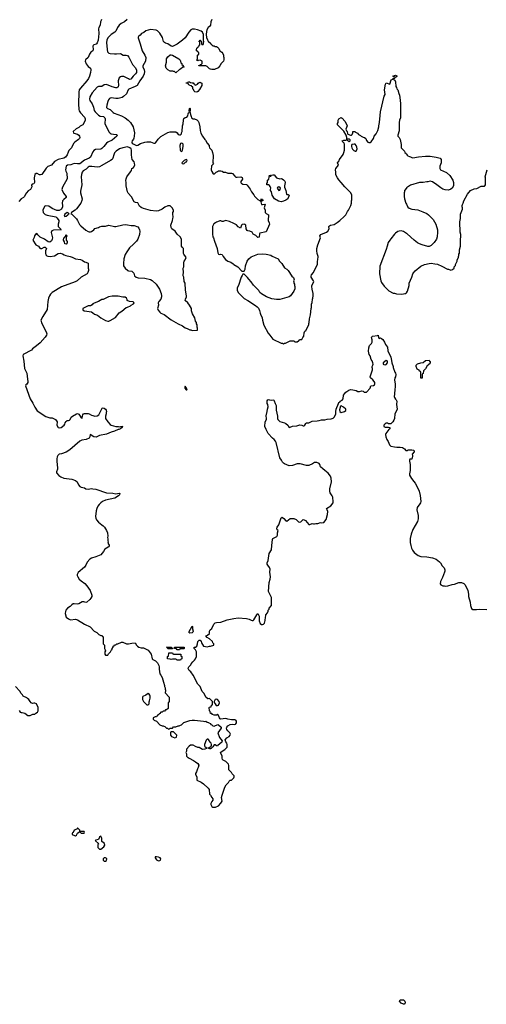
# Model space of a CAD drawing. Header units: inches. Extents: x 1934316 to 2140091, y 524953 to 667329.
# Tile 340 of 384: x 2113307 to 2121382, y 570055 to 587086. Entities that reach past the tile are written whole.
import ezdxf

# ---------------------------------------------------------------- set-up
doc = ezdxf.new("R2010")
doc.units = ezdxf.units.IN
doc.header["$MEASUREMENT"] = 0
for name, color, linetype in [('C1517', 7, 'Continuous'), ('C1518', 7, 'Continuous'), ('C1527', 7, 'Continuous'), ('C1528', 7, 'Continuous')]:
    doc.layers.add(name, color=color, linetype=linetype)

msp = doc.modelspace()

# ---------------------------------------------------------------- linework, layer by layer
at = {"layer": 'C1517', "color": 5, "elevation": 220}
for points in [[(2115025, 580000), (2115010, 579996), (2114950, 579969), (2114890, 579952), (2114810, 579919), (2114690, 579893), (2114630, 579865), (2114590, 579873), (2114527, 579913), (2114522, 579870), (2114510, 579847), (2114455, 579825), (2114385, 579815), (2114350, 579798), (2114176, 579644), (2114110, 579603), (2114030, 579575), (2113990, 579569), (2113967, 579550), (2113957, 579523), (2113947, 579490), (2113948, 579452), (2113963, 579330), (2113961, 579310), (2113943, 579263), (2113946, 579250), (2113984, 579204), (2114017, 579177), (2114070, 579157), (2114210, 579137), (2114273, 579113), (2114303, 579090), (2114323, 579043), (2114350, 579011), (2114370, 579001), (2114430, 578991), (2114451, 578971), (2114490, 578967), (2114550, 578975), (2114573, 578973), (2114623, 578963), (2114810, 578904), (2114916, 578896), (2114970, 578887), (2115030, 578896), (2115042, 578890), (2115036, 578870), (2115018, 578850), (2114953, 578807), (2114790, 578777), (2114738, 578750), (2114711, 578729), (2114681, 578699), (2114661, 578670), (2114641, 578630), (2114631, 578590), (2114621, 578490), (2114625, 578465), (2114637, 578437), (2114670, 578392), (2114730, 578351), (2114750, 578331), (2114774, 578306), (2114811, 578250), (2114825, 578210), (2114831, 578150), (2114826, 578130), (2114831, 578109), (2114832, 578072), (2114838, 578050), (2114832, 578030), (2114855, 577995), (2114857, 577983), (2114852, 577970), (2114840, 577960), (2114778, 577930), (2114756, 577890), (2114710, 577829), (2114627, 577793), (2114547, 577773), (2114523, 577757), (2114476, 577704), (2114451, 577650), (2114426, 577614), (2114318, 577522), (2114303, 577490), (2114303, 577470), (2114311, 577450), (2114339, 577410), (2114370, 577380), (2114434, 577334), (2114470, 577291), (2114524, 577210), (2114553, 577130), (2114555, 577110), (2114540, 577080), (2114523, 577057), (2114470, 577012), (2114450, 577006), (2114418, 577018), (2114390, 577018), (2114330, 576980), (2114310, 576978), (2114250, 576985), (2114230, 576980), (2114210, 576967), (2114182, 576938), (2114135, 576905), (2114107, 576870), (2114099, 576850), (2114095, 576815), (2114111, 576751), (2114150, 576721), (2114188, 576708), (2114270, 576717), (2114310, 576705), (2114430, 576632), (2114524, 576584), (2114594, 576510), (2114644, 576484), (2114674, 576450), (2114710, 576434), (2114733, 576433), (2114738, 576418), (2114754, 576410), (2114754, 576290), (2114774, 576270), (2114774, 576210), (2114784, 576184), (2114794, 576170), (2114782, 576150), (2114782, 576110), (2114790, 576094), (2114830, 576094), (2114843, 576117), (2114878, 576150), (2114896, 576184), (2114906, 576190), (2114906, 576210), (2114926, 576230), (2114926, 576250), (2114942, 576258), (2114950, 576274), (2114970, 576274), (2114988, 576292), (2115007, 576293), (2115070, 576318), (2115090, 576318), (2115153, 576293), (2115190, 576292), (2115250, 576303), (2115305, 576305), (2115328, 576268), (2115348, 576248), (2115370, 576235), (2115410, 576223), (2115450, 576221), (2115530, 576182), (2115581, 576110), (2115598, 576030), (2115610, 576018), (2115657, 575997), (2115690, 575962), (2115714, 575914), (2115721, 575890), (2115719, 575850), (2115731, 575770), (2115751, 575750), (2115771, 575710), (2115798, 575630), (2115812, 575570), (2115812, 575550), (2115822, 575530), (2115824, 575504), (2115832, 575490), (2115832, 575468), (2115824, 575456), (2115824, 575444), (2115893, 575367), (2115893, 575293), (2115874, 575270), (2115874, 575170), (2115850, 575146), (2115830, 575146), (2115810, 575126), (2115790, 575126), (2115770, 575106), (2115750, 575106), (2115733, 575087), (2115718, 575082), (2115713, 575067), (2115698, 575062), (2115693, 575047), (2115678, 575042), (2115672, 575028), (2115653, 575027), (2115614, 575010), (2115614, 574990), (2115632, 574972), (2115674, 574950), (2115734, 574890), (2115770, 574874), (2115790, 574874), (2115804, 574864), (2115820, 574860), (2115850, 574834), (2115873, 574833), (2115878, 574818), (2115890, 574814), (2115902, 574818), (2115910, 574834), (2115950, 574834), (2115970, 574854), (2116010, 574854), (2116048, 574872), (2116067, 574873), (2116090, 574882), (2116106, 574890), (2116149, 574931), (2116163, 574937), (2116250, 574963), (2116290, 574971), (2116330, 574971), (2116490, 574951), (2116510, 574945), (2116530, 574951), (2116550, 574938), (2116572, 574932), (2116582, 574922), (2116610, 574914), (2116614, 574894), (2116630, 574892), (2116651, 574871), (2116672, 574868), (2116734, 574894), (2116750, 574891), (2116791, 574850), (2116794, 574830), (2116738, 574750), (2116765, 574670), (2116811, 574610), (2116805, 574590), (2116738, 574530), (2116730, 574518), (2116710, 574526), (2116690, 574546), (2116670, 574546), (2116651, 574509), (2116620, 574480), (2116610, 574475), (2116596, 574476), (2116567, 574487), (2116599, 574501), (2116619, 574521), (2116625, 574535), (2116624, 574550), (2116618, 574570), (2116601, 574590), (2116577, 574637), (2116570, 574644), (2116550, 574644), (2116535, 574625), (2116503, 574550), (2116505, 574525), (2116513, 574513), (2116545, 574490), (2116540, 574480), (2116510, 574469), (2116470, 574465), (2116410, 574495), (2116390, 574498), (2116350, 574515), (2116310, 574538), (2116280, 574540), (2116264, 574536), (2116240, 574520), (2116194, 574470), (2116193, 574433), (2116182, 574410), (2116192, 574390), (2116192, 574350), (2116210, 574332), (2116225, 574325), (2116242, 574310), (2116314, 574274), (2116350, 574251), (2116390, 574218), (2116406, 574190), (2116398, 574150), (2116382, 574130), (2116366, 574074), (2116352, 574050), (2116352, 574030), (2116372, 573990), (2116373, 573933), (2116450, 573896), (2116485, 573870), (2116570, 573792), (2116585, 573770), (2116592, 573690), (2116611, 573671), (2116630, 573634), (2116652, 573610), (2116652, 573588), (2116630, 573566), (2116612, 573530), (2116612, 573510), (2116630, 573474), (2116650, 573465), (2116694, 573466), (2116746, 573490), (2116790, 573534), (2116808, 573570), (2116802, 573630), (2116809, 573671), (2116855, 573810), (2116878, 573850), (2116918, 573890), (2116930, 573914), (2116950, 573934), (2116970, 573934), (2117010, 573974), (2117018, 573990), (2117018, 574010), (2116983, 574043), (2116970, 574066), (2116926, 574110), (2116928, 574188), (2116918, 574210), (2116875, 574255), (2116830, 574278), (2116818, 574290), (2116809, 574310), (2116808, 574350), (2116782, 574410), (2116795, 574425), (2116859, 574461), (2116899, 574501), (2116899, 574550), (2116890, 574574), (2116875, 574595), (2116864, 574630), (2116894, 574666), (2116933, 574690), (2116949, 574710), (2116954, 574725), (2116944, 574750), (2116906, 574786), (2116892, 574810), (2116885, 574830), (2116889, 574850), (2116909, 574870), (2116950, 574896), (2116990, 574902), (2117030, 574895), (2117039, 574901), (2117050, 574908), (2117057, 574923), (2117059, 574950), (2117049, 574970), (2117030, 574977), (2116970, 574977), (2116907, 574987), (2116890, 574995), (2116870, 574998), (2116786, 574990), (2116774, 574994), (2116762, 575010), (2116742, 575062), (2116730, 575066), (2116710, 575058), (2116670, 575058), (2116646, 575070), (2116630, 575086), (2116607, 575087), (2116602, 575122), (2116589, 575130), (2116588, 575190), (2116590, 575194), (2116622, 575198), (2116628, 575232), (2116642, 575238), (2116646, 575250), (2116646, 575290), (2116590, 575346), (2116570, 575338), (2116560, 575340), (2116530, 575366), (2116498, 575430), (2116465, 575465), (2116428, 575550), (2116388, 575590), (2116309, 575750), (2116270, 575808), (2116238, 575830), (2116223, 575863), (2116222, 575870), (2116235, 575890), (2116270, 575925), (2116277, 575943), (2116301, 575979), (2116330, 576005), (2116349, 576030), (2116368, 576070), (2116368, 576150), (2116350, 576186), (2116327, 576207), (2116326, 576230), (2116350, 576232), (2116370, 576252), (2116385, 576290), (2116389, 576331), (2116410, 576354), (2116430, 576354), (2116446, 576330), (2116451, 576310), (2116490, 576251), (2116522, 576242), (2116550, 576241), (2116590, 576251), (2116610, 576251), (2116666, 576270), (2116666, 576290), (2116648, 576308), (2116646, 576330), (2116594, 576374), (2116550, 576398), (2116526, 576430), (2116558, 576442), (2116589, 576470), (2116594, 576510), (2116605, 576535), (2116630, 576554), (2116669, 576631), (2116689, 576651), (2116710, 576662), (2116790, 576663), (2116897, 576703), (2117010, 576731), (2117090, 576741), (2117231, 576731), (2117278, 576718), (2117310, 576698), (2117332, 576692), (2117350, 576696), (2117357, 576703), (2117410, 576794), (2117430, 576814), (2117452, 576770), (2117451, 576690), (2117470, 576642), (2117490, 576622), (2117510, 576622), (2117526, 576630), (2117546, 576650), (2117556, 576696), (2117558, 576750), (2117567, 576773), (2117568, 576792), (2117596, 576824), (2117607, 576853), (2117608, 576872), (2117626, 576890), (2117626, 576910), (2117667, 576953), (2117662, 577090), (2117622, 577170), (2117615, 577195), (2117623, 577350), (2117643, 577410), (2117649, 577450), (2117637, 577530), (2117639, 577579), (2117629, 577610), (2117601, 577650), (2117592, 577670), (2117592, 577690), (2117609, 577731), (2117624, 577850), (2117664, 577916), (2117669, 577990), (2117684, 578096), (2117690, 578111), (2117700, 578120), (2117755, 578145), (2117768, 578170), (2117769, 578210), (2117778, 578250), (2117765, 578265), (2117755, 578290), (2117764, 578310), (2117793, 578350), (2117829, 578470), (2117850, 578479), (2117856, 578476), (2117879, 578459), (2117910, 578418), (2117930, 578411), (2117990, 578456), (2118050, 578459), (2118090, 578441), (2118130, 578402), (2118150, 578392), (2118170, 578402), (2118210, 578438), (2118230, 578436), (2118250, 578421), (2118310, 578352), (2118327, 578353), (2118369, 578371), (2118390, 578365), (2118410, 578365), (2118432, 578372), (2118467, 578373), (2118510, 578391), (2118526, 578386), (2118570, 578391), (2118610, 578438), (2118634, 578530), (2118638, 578578), (2118630, 578608), (2118618, 578630), (2118690, 578675), (2118729, 578730), (2118732, 578748), (2118724, 578825), (2118714, 578850), (2118680, 578900), (2118672, 578930), (2118674, 578970), (2118704, 579090), (2118697, 579157), (2118684, 579190), (2118644, 579244), (2118590, 579289), (2118550, 579315), (2118515, 579350), (2118502, 579390), (2118488, 579410), (2118450, 579429), (2118410, 579429), (2118374, 579406), (2118310, 579377), (2118270, 579376), (2118159, 579401), (2118110, 579403), (2118030, 579376), (2117970, 579372), (2117890, 579403), (2117870, 579414), (2117854, 579430), (2117835, 579470), (2117806, 579510), (2117746, 579770), (2117734, 579794), (2117710, 579824), (2117679, 579850), (2117608, 579928), (2117572, 580000)], [(2119697, 580000), (2119642, 579930), (2119637, 579910), (2119644, 579870), (2119663, 579823), (2119685, 579790), (2119705, 579730), (2119731, 579711), (2119790, 579696), (2119831, 579691), (2119890, 579694), (2119930, 579685), (2119965, 579665), (2119990, 579632), (2120000, 579632)], [(2113297, 575137), (2113314, 575110), (2113330, 575102), (2113350, 575102), (2113394, 575090), (2113450, 575051), (2113488, 575052), (2113510, 575062), (2113533, 575073), (2113570, 575074), (2113586, 575090), (2113618, 575110), (2113626, 575130), (2113626, 575190), (2113598, 575250), (2113570, 575266), (2113550, 575266), (2113530, 575258), (2113507, 575267), (2113486, 575290), (2113468, 575328), (2113443, 575343), (2113430, 575358), (2113370, 575388), (2113358, 575410), (2113334, 575434), (2113309, 575470), (2113232, 575552)]]:
    msp.add_lwpolyline(points, dxfattribs=at)
at = {"layer": 'C1517', "color": 5}
for points, elevation in [([(2116250, 576475), (2116235, 576490), (2116290, 576598), (2116296, 576590), (2116299, 576550), (2116311, 576510), (2116305, 576490), (2116290, 576479)], 220), ([(2115870, 576206), (2115862, 576222), (2115846, 576230), (2115850, 576234), (2115930, 576234), (2115938, 576218), (2115953, 576213), (2115950, 576206)], 220), ([(2116030, 576186), (2116022, 576202), (2115987, 576207), (2115987, 576233), (2116153, 576233), (2116154, 576210), (2116150, 576206), (2116090, 576206), (2116078, 576202), (2116070, 576186)], 220), ([(2116030, 576006), (2116022, 576022), (2116010, 576026), (2115950, 576026), (2115930, 576018), (2115910, 576026), (2115866, 576030), (2115866, 576070), (2115882, 576078), (2115887, 576133), (2115950, 576134), (2115958, 576118), (2115970, 576114), (2116093, 576113), (2116098, 576078), (2116114, 576070), (2116114, 576030), (2116098, 576022), (2116090, 576006)], 220), ([(2115530, 575429), (2115490, 575402), (2115438, 575382), (2115434, 575370), (2115434, 575330), (2115452, 575290), (2115510, 575234), (2115530, 575234), (2115546, 575250), (2115547, 575287), (2115556, 575304), (2115564, 575350), (2115564, 575390), (2115560, 575400), (2115550, 575418)], 220), ([(2116710, 575335), (2116690, 575328), (2116682, 575318), (2116672, 575290), (2116673, 575273), (2116690, 575254), (2116705, 575225), (2116730, 575222), (2116750, 575232), (2116765, 575270), (2116757, 575290), (2116730, 575329)], 220), ([(2115970, 574766), (2115930, 574766), (2115918, 574762), (2115914, 574750), (2115914, 574710), (2115934, 574690), (2115990, 574662), (2116022, 574678), (2116026, 574710)], 220), ([(2114310, 573106), (2114293, 573087), (2114252, 573068), (2114232, 573028), (2114218, 573022), (2114214, 573010), (2114214, 572990), (2114225, 572985), (2114270, 572972), (2114290, 572982), (2114310, 573014), (2114330, 573034), (2114342, 573038), (2114346, 573050), (2114346, 573070)], 220), ([(2114410, 573046), (2114370, 573046), (2114358, 573042), (2114354, 573030), (2114370, 573014), (2114410, 573014), (2114422, 573018), (2114426, 573030), (2114422, 573042)], 220), ([(2114710, 572966), (2114690, 572946), (2114673, 572907), (2114650, 572898), (2114624, 572896), (2114614, 572890), (2114674, 572830), (2114661, 572819), (2114658, 572810), (2114658, 572770), (2114682, 572742), (2114690, 572738), (2114710, 572741), (2114763, 572777), (2114781, 572810), (2114774, 572835), (2114726, 572870), (2114726, 572930)], 220), ([(2114790, 572589), (2114770, 572588), (2114752, 572570), (2114752, 572550), (2114770, 572532), (2114790, 572531), (2114810, 572545), (2114815, 572570), (2114803, 572583)], 220), ([(2115672, 572608), (2115654, 572606), (2115652, 572590), (2115675, 572555), (2115710, 572539), (2115730, 572541), (2115742, 572550), (2115749, 572570), (2115738, 572590), (2115710, 572601)], 220), ([(2119950, 570055), (2119910, 570075), (2119881, 570110), (2119889, 570130), (2119930, 570134), (2119951, 570130), (2119971, 570110), (2119978, 570090), (2119970, 570066), (2119962, 570058)], 180)]:
    msp.add_lwpolyline(points, close=True, dxfattribs=dict(at, elevation=elevation))
at = {"layer": 'C1518', "color": 5}
for points, elevation in [([(2114725, 587090), (2114719, 587070), (2114704, 587050), (2114699, 586990), (2114677, 586950), (2114672, 586930), (2114675, 586845), (2114666, 586730), (2114650, 586685), (2114639, 586670), (2114630, 586661), (2114591, 586650), (2114580, 586640), (2114574, 586630), (2114579, 586570), (2114571, 586550), (2114538, 586522), (2114513, 586490), (2114491, 586430), (2114443, 586390), (2114438, 586370), (2114460, 586320), (2114490, 586279), (2114531, 586250), (2114538, 586218), (2114533, 586170), (2114517, 586110), (2114500, 586070), (2114470, 586030), (2114358, 585902), (2114339, 585870), (2114329, 585831), (2114324, 585630), (2114332, 585532), (2114338, 585510), (2114357, 585477), (2114430, 585399), (2114439, 585370), (2114438, 585350), (2114430, 585322), (2114398, 585270), (2114356, 585244), (2114330, 585219), (2114284, 585196), (2114230, 585150), (2114236, 585130), (2114244, 585124), (2114306, 585106), (2114331, 585090), (2114344, 585070), (2114347, 585050), (2114344, 585030), (2114327, 585013), (2114261, 584970), (2114237, 584943), (2114204, 584870), (2114159, 584821), (2114144, 584796), (2114126, 584750), (2114100, 584710), (2114072, 584690), (2113975, 584665), (2113907, 584633), (2113860, 584570), (2113795, 584545), (2113763, 584517), (2113690, 584409), (2113670, 584400), (2113650, 584404), (2113610, 584428), (2113590, 584428), (2113570, 584410), (2113560, 584350), (2113562, 584270), (2113550, 584249), (2113521, 584239), (2113514, 584226), (2113515, 584195), (2113507, 584170), (2113492, 584150), (2113456, 584124), (2113427, 584093), (2113410, 584070), (2113390, 584028), (2113372, 584010), (2113334, 583986), (2113290, 583941)], 180), ([(2115164, 587090), (2115120, 587050), (2115062, 587018), (2115030, 586992), (2114997, 586950), (2114969, 586890), (2114955, 586870), (2114892, 586830), (2114833, 586770), (2114816, 586730), (2114811, 586690), (2114819, 586570), (2114828, 586530), (2114837, 586517), (2114850, 586508), (2114870, 586503), (2114950, 586495), (2114985, 586495), (2115050, 586503), (2115095, 586475), (2115150, 586474), (2115170, 586468), (2115197, 586437), (2115259, 586310), (2115311, 586251), (2115327, 586210), (2115326, 586174), (2115313, 586150), (2115270, 586111), (2115230, 586056), (2115210, 586053), (2115190, 586061), (2115110, 586103), (2115070, 586102), (2115050, 586096), (2115030, 586081), (2115013, 586030), (2115018, 585950), (2115013, 585927), (2115003, 585917), (2114990, 585910), (2114970, 585910), (2114910, 585922), (2114810, 585967), (2114770, 585961), (2114728, 585932), (2114670, 585929), (2114650, 585916), (2114560, 585820), (2114519, 585750), (2114514, 585710), (2114521, 585690), (2114561, 585630), (2114585, 585570), (2114597, 585517), (2114611, 585491), (2114672, 585432), (2114700, 585420), (2114755, 585410), (2114770, 585402), (2114779, 585390), (2114785, 585370), (2114782, 585290), (2114850, 585146), (2114870, 585122), (2114890, 585111), (2114930, 585103), (2114980, 585100), (2114996, 585090), (2114987, 585070), (2114910, 585002), (2114832, 584968), (2114810, 584952), (2114765, 584890), (2114730, 584858), (2114710, 584848), (2114621, 584839), (2114590, 584824), (2114570, 584803), (2114530, 584710), (2114509, 584690), (2114430, 584657), (2114345, 584595), (2114310, 584590), (2114250, 584596), (2114190, 584578), (2114134, 584570), (2114110, 584550), (2114098, 584490), (2114105, 584465), (2114125, 584430), (2114127, 584333), (2114047, 584190), (2114035, 584150), (2114065, 584085), (2114109, 584030), (2114113, 584010), (2114070, 583978), (2114049, 583950), (2114041, 583910), (2114048, 583870), (2114046, 583850), (2114030, 583810), (2113990, 583786), (2113950, 583788), (2113870, 583822), (2113810, 583860), (2113754, 583866), (2113742, 583858), (2113718, 583822), (2113710, 583790), (2113716, 583750), (2113731, 583731), (2113750, 583717), (2113784, 583704), (2113930, 583676), (2113950, 583659), (2113974, 583630), (2113984, 583610), (2113986, 583590), (2113971, 583550), (2113975, 583510), (2114011, 583470), (2114015, 583455), (2114022, 583450), (2113890, 583448), (2113864, 583436), (2113853, 583407), (2113873, 583310), (2113871, 583289), (2113859, 583261), (2113830, 583238), (2113802, 583242), (2113739, 583290), (2113662, 583322), (2113622, 583362), (2113610, 583384), (2113590, 583389), (2113566, 583350), (2113559, 583321), (2113536, 583270), (2113586, 583190), (2113630, 583171), (2113656, 583136), (2113670, 583131), (2113690, 583131), (2113731, 583151), (2113750, 583151), (2113762, 583142), (2113771, 583130), (2113754, 583086), (2113752, 583050), (2113760, 583020), (2113779, 582999), (2113793, 582993), (2113832, 582988), (2113910, 583001), (2113970, 583041), (2114010, 583046), (2114050, 583036), (2114077, 583017), (2114106, 583005), (2114178, 582990), (2114216, 582976), (2114270, 582951), (2114358, 582938), (2114386, 582926), (2114430, 582896), (2114454, 582894), (2114490, 582872), (2114494, 582810), (2114491, 582790), (2114497, 582770), (2114497, 582750), (2114489, 582711), (2114473, 582690), (2114370, 582631), (2114301, 582570), (2114268, 582552), (2114030, 582467), (2113870, 582370), (2113840, 582340), (2113822, 582310), (2113807, 582270), (2113796, 582210), (2113784, 582076), (2113707, 581953), (2113674, 581890), (2113688, 581830), (2113766, 581686), (2113774, 581650), (2113771, 581629), (2113748, 581592), (2113663, 581497), (2113598, 581442), (2113530, 581393), (2113510, 581370), (2113370, 581295), (2113360, 581270), (2113377, 581177), (2113391, 581051), (2113433, 580970), (2113442, 580870), (2113450, 580830), (2113447, 580810), (2113430, 580784), (2113411, 580770), (2113406, 580750), (2113486, 580530), (2113535, 580455), (2113570, 580381), (2113610, 580321), (2113710, 580258), (2113730, 580238), (2113760, 580220), (2113830, 580201), (2113870, 580199), (2113904, 580184), (2113928, 580168), (2113955, 580130), (2113951, 580070), (2113970, 580034), (2113990, 580024), (2114022, 580030), (2114074, 580070), (2114089, 580090), (2114094, 580110), (2114110, 580138), (2114130, 580151), (2114150, 580151), (2114170, 580161), (2114179, 580170), (2114199, 580210), (2114219, 580230), (2114290, 580271), (2114310, 580274), (2114330, 580261), (2114355, 580230), (2114370, 580198), (2114386, 580194), (2114390, 580194), (2114392, 580230), (2114399, 580250), (2114410, 580266), (2114430, 580275), (2114490, 580276), (2114511, 580271), (2114550, 580246), (2114570, 580239), (2114610, 580231), (2114648, 580232), (2114678, 580250), (2114730, 580354), (2114736, 580364), (2114750, 580371), (2114770, 580365), (2114791, 580350), (2114805, 580330), (2114811, 580310), (2114805, 580290), (2114805, 580270), (2114791, 580230), (2114791, 580190), (2114830, 580132), (2114870, 580086), (2114892, 580070), (2114969, 580051), (2115010, 580051), (2115030, 580046), (2115051, 580051), (2115092, 580050), (2115078, 580042), (2115078, 580030), (2115050, 580007), (2115025, 580000)], 220), ([(2116630, 587090), (2116612, 587048), (2116606, 586990), (2116594, 586970), (2116571, 586950), (2116545, 586910), (2116537, 586883), (2116532, 586830), (2116540, 586780), (2116557, 586737), (2116570, 586714), (2116613, 586673), (2116618, 586658), (2116633, 586653), (2116650, 586634), (2116670, 586634), (2116690, 586622), (2116710, 586622), (2116731, 586611), (2116752, 586590), (2116772, 586550), (2116803, 586523), (2116820, 586500), (2116832, 586472), (2116831, 586450), (2116838, 586430), (2116838, 586390), (2116831, 586370), (2116792, 586330), (2116770, 586286), (2116744, 586256), (2116677, 586223), (2116630, 586222), (2116610, 586228), (2116590, 586238), (2116550, 586278), (2116530, 586288), (2116407, 586287), (2116407, 586293), (2116422, 586298), (2116428, 586312), (2116447, 586313), (2116466, 586330), (2116467, 586367), (2116430, 586388), (2116398, 586382), (2116390, 586366), (2116382, 586382), (2116368, 586388), (2116370, 586394), (2116382, 586398), (2116386, 586410), (2116386, 586470), (2116406, 586490), (2116406, 586510), (2116402, 586522), (2116387, 586527), (2116382, 586542), (2116368, 586548), (2116366, 586570), (2116370, 586594), (2116382, 586598), (2116390, 586614), (2116402, 586618), (2116406, 586630), (2116426, 586650), (2116426, 586690), (2116422, 586702), (2116408, 586710), (2116422, 586718), (2116426, 586730), (2116434, 586730), (2116438, 586718), (2116454, 586710), (2116454, 586670), (2116458, 586658), (2116470, 586654), (2116482, 586658), (2116490, 586674), (2116495, 586710), (2116486, 586730), (2116489, 586771), (2116486, 586830), (2116472, 586872), (2116450, 586887), (2116382, 586910), (2116330, 586920), (2116290, 586920), (2116271, 586910), (2116236, 586870), (2116168, 586770), (2116127, 586730), (2116030, 586664), (2115950, 586625), (2115930, 586629), (2115870, 586669), (2115830, 586679), (2115810, 586690), (2115798, 586710), (2115778, 586778), (2115730, 586850), (2115690, 586896), (2115670, 586907), (2115570, 586915), (2115490, 586895), (2115453, 586867), (2115414, 586846), (2115390, 586819), (2115363, 586797), (2115358, 586782), (2115358, 586770), (2115394, 586670), (2115429, 586550), (2115473, 586473), (2115487, 586430), (2115482, 586370), (2115439, 586290), (2115440, 586270), (2115460, 586220), (2115465, 586190), (2115459, 586150), (2115442, 586110), (2115385, 586030), (2115337, 585950), (2115308, 585932), (2115197, 585883), (2115184, 585870), (2115156, 585804), (2115105, 585755), (2115078, 585742), (2115010, 585722), (2114970, 585720), (2114890, 585735), (2114870, 585729), (2114859, 585721), (2114842, 585698), (2114831, 585670), (2114813, 585610), (2114809, 585569), (2114824, 585550), (2114870, 585532), (2114890, 585518), (2114922, 585482), (2114941, 585470), (2115070, 585423), (2115133, 585390), (2115186, 585350), (2115224, 585310), (2115270, 585230), (2115292, 585128), (2115290, 585070), (2115284, 585036), (2115278, 585022), (2115251, 584990), (2115248, 584968), (2115256, 584950), (2115270, 584936), (2115330, 584911), (2115350, 584916), (2115397, 584943), (2115472, 584968), (2115510, 584974), (2115570, 584971), (2115630, 584952), (2115650, 584952), (2115660, 584960), (2115702, 585018), (2115750, 585065), (2115870, 585136), (2115910, 585146), (2116010, 585145), (2116031, 585131), (2116050, 585102), (2116070, 585092), (2116090, 585094), (2116106, 585110), (2116108, 585130), (2116118, 585150), (2116124, 585250), (2116135, 585285), (2116142, 585350), (2116150, 585374), (2116170, 585394), (2116202, 585398), (2116216, 585424), (2116220, 585460), (2116227, 585473), (2116246, 585490), (2116238, 585510), (2116244, 585550), (2116250, 585562), (2116258, 585550), (2116258, 585510), (2116251, 585490), (2116271, 585430), (2116272, 585410), (2116282, 585390), (2116310, 585372), (2116332, 585372), (2116370, 585352), (2116396, 585330), (2116406, 585306), (2116426, 585230), (2116431, 585170), (2116443, 585123), (2116470, 585072), (2116510, 585012), (2116524, 585004), (2116552, 584950), (2116585, 584910), (2116585, 584890), (2116592, 584870), (2116632, 584828), (2116645, 584790), (2116654, 584734), (2116651, 584611), (2116658, 584590), (2116624, 584556), (2116623, 584490), (2116630, 584462), (2116650, 584434), (2116670, 584414), (2116706, 584450), (2116730, 584458), (2116750, 584471), (2116790, 584474), (2116808, 584468), (2116831, 584451), (2116870, 584448), (2116910, 584431), (2116970, 584434), (2116990, 584427), (2117030, 584379), (2117050, 584364), (2117070, 584361), (2117132, 584370), (2117154, 584354), (2117161, 584330), (2117131, 584290), (2117134, 584270), (2117140, 584260), (2117151, 584250), (2117170, 584242), (2117230, 584233), (2117244, 584224), (2117295, 584155), (2117316, 584110), (2117357, 584057), (2117370, 584031), (2117430, 583978), (2117470, 583954), (2117482, 583958), (2117490, 583994), (2117498, 583978), (2117514, 583970), (2117514, 583950), (2117493, 583947), (2117482, 583938), (2117485, 583910), (2117492, 583892), (2117507, 583887), (2117554, 583894), (2117539, 583830), (2117552, 583790), (2117552, 583768), (2117556, 583750), (2117571, 583731), (2117611, 583710), (2117604, 583610), (2117624, 583570), (2117628, 583550), (2117570, 583414), (2117464, 583396), (2117457, 583383), (2117453, 583327), (2117430, 583321), (2117424, 583324), (2117392, 583352), (2117350, 583377), (2117329, 583410), (2117290, 583430), (2117254, 583435), (2117241, 583441), (2117226, 583466), (2117220, 583530), (2117205, 583545), (2117190, 583550), (2117156, 583544), (2117148, 583532), (2117130, 583478), (2117090, 583504), (2117056, 583536), (2117010, 583562), (2116935, 583595), (2116870, 583615), (2116830, 583598), (2116810, 583598), (2116790, 583608), (2116770, 583608), (2116730, 583588), (2116710, 583586), (2116694, 583570), (2116665, 583555), (2116642, 583510), (2116644, 583376), (2116652, 583330), (2116662, 583310), (2116676, 583256), (2116726, 583130), (2116734, 583054), (2116750, 583031), (2116770, 583026), (2116790, 583031), (2116810, 583022), (2116826, 582990), (2116870, 582936), (2116910, 582911), (2116962, 582890), (2117002, 582862), (2117012, 582850), (2117082, 582810), (2117150, 582734), (2117190, 582734), (2117208, 582770), (2117215, 582830), (2117244, 582910), (2117270, 582951), (2117310, 582986), (2117430, 583031), (2117510, 583036), (2117570, 583031), (2117651, 583011), (2117675, 582995), (2117778, 582950), (2117805, 582910), (2117843, 582870), (2117890, 582792), (2117930, 582772), (2117952, 582750), (2118018, 582650), (2118045, 582625), (2118058, 582590), (2118045, 582570), (2118051, 582551), (2118051, 582530), (2118065, 582510), (2118065, 582490), (2118071, 582470), (2118066, 582430), (2118051, 582390), (2117991, 582310), (2117970, 582295), (2117930, 582279), (2117811, 582249), (2117770, 582249), (2117750, 582244), (2117670, 582257), (2117578, 582290), (2117490, 582344), (2117462, 582370), (2117443, 582403), (2117425, 582425), (2117354, 582494), (2117315, 582550), (2117270, 582598), (2117250, 582628), (2117190, 582686), (2117170, 582686), (2117157, 582663), (2117141, 582630), (2117091, 582489), (2117071, 582450), (2117071, 582410), (2117085, 582370), (2117190, 582262), (2117252, 582230), (2117390, 582141), (2117419, 582119), (2117437, 582097), (2117458, 582058), (2117471, 582010), (2117472, 581990), (2117501, 581930), (2117506, 581890), (2117530, 581802), (2117604, 581664), (2117638, 581630), (2117670, 581582), (2117690, 581562), (2117830, 581492), (2117852, 581492), (2117870, 581482), (2117888, 581492), (2117907, 581493), (2117930, 581502), (2117990, 581532), (2118050, 581532), (2118070, 581514), (2118110, 581514), (2118130, 581534), (2118142, 581538), (2118150, 581554), (2118190, 581554), (2118206, 581590), (2118226, 581610), (2118228, 581672), (2118243, 581697), (2118258, 581710), (2118308, 581810), (2118308, 581830), (2118318, 581850), (2118322, 581910), (2118340, 581980), (2118349, 582090), (2118355, 582110), (2118356, 582164), (2118368, 582192), (2118375, 582250), (2118382, 582270), (2118384, 582310), (2118384, 582350), (2118366, 582426), (2118361, 582470), (2118365, 582490), (2118399, 582550), (2118393, 582570), (2118353, 582630), (2118353, 582650), (2118359, 582670), (2118390, 582712), (2118460, 582860), (2118462, 582910), (2118468, 582932), (2118474, 582990), (2118456, 583044), (2118449, 583090), (2118449, 583130), (2118464, 583190), (2118513, 583310), (2118504, 583330), (2118502, 583350), (2118518, 583370), (2118618, 583410), (2118642, 583430), (2118662, 583470), (2118658, 583510), (2118670, 583522), (2118686, 583530), (2118750, 583545), (2118803, 583577), (2118848, 583610), (2118920, 583680), (2118948, 583710), (2118978, 583770), (2118998, 583790), (2119038, 583870), (2119048, 583910), (2119049, 583950), (2119055, 583970), (2119055, 584050), (2119038, 584090), (2118934, 584194), (2118872, 584272), (2118830, 584315), (2118804, 584350), (2118784, 584390), (2118779, 584410), (2118777, 584450), (2118769, 584490), (2118777, 584510), (2118822, 584570), (2118809, 584610), (2118834, 584646), (2118842, 584670), (2118903, 584757), (2118918, 584790), (2118929, 584830), (2118929, 584930), (2118915, 584955), (2118898, 584970), (2118889, 584990), (2118916, 585004), (2118958, 585002), (2118967, 585013), (2118968, 585032), (2118969, 585050), (2118958, 585090), (2118916, 585156), (2118850, 585219), (2118809, 585270), (2118809, 585290), (2118818, 585310), (2118818, 585350), (2118829, 585371), (2118870, 585392), (2118890, 585385), (2118935, 585330), (2118966, 585270), (2118971, 585250), (2118953, 585190), (2118962, 585162), (2118971, 585150), (2118977, 585117), (2118985, 585105), (2119030, 585091), (2119049, 585091), (2119059, 585101), (2119069, 585130), (2119070, 585154), (2119110, 585152), (2119120, 585140), (2119150, 585122), (2119170, 585102), (2119204, 585084), (2119214, 585070), (2119253, 585053), (2119274, 585050), (2119294, 585030), (2119310, 584994), (2119334, 584970), (2119350, 584962), (2119370, 584962), (2119390, 584972), (2119429, 585031), (2119442, 585070), (2119475, 585110), (2119504, 585170), (2119519, 585230), (2119519, 585250), (2119533, 585310), (2119543, 585430), (2119553, 585490), (2119616, 585764), (2119629, 585790), (2119621, 585870), (2119637, 585970), (2119650, 585992), (2119710, 585972), (2119736, 586044), (2119762, 586058), (2119768, 586072), (2119794, 586074), (2119794, 586070), (2119778, 586062), (2119774, 586050), (2119799, 586039), (2119812, 586010), (2119818, 585930), (2119830, 585912), (2119836, 585890), (2119851, 585870), (2119865, 585810), (2119880, 585780), (2119893, 585693), (2119896, 585630), (2119894, 585390), (2119881, 585350), (2119875, 585310), (2119874, 585166), (2119852, 585090), (2119852, 585070), (2119871, 585051), (2119890, 585014), (2119906, 584926), (2119906, 584870), (2119965, 584810), (2119971, 584791), (2119994, 584774), (2120000, 584761)], 240), ([(2120000, 584172), (2119965, 584130), (2119965, 584110), (2119958, 584090), (2119958, 584030), (2119965, 583990), (2119991, 583910), (2120000, 583894)], 240), ([(2120000, 583389), (2119950, 583422), (2119910, 583435), (2119874, 583430), (2119850, 583422), (2119810, 583395), (2119790, 583375), (2119730, 583295), (2119710, 583275), (2119684, 583230), (2119664, 583170), (2119651, 583109), (2119537, 582823), (2119531, 582690), (2119558, 582570), (2119570, 582542), (2119614, 582474), (2119697, 582397), (2119770, 582358), (2119790, 582358), (2119830, 582345), (2119910, 582338), (2119950, 582342), (2119969, 582351), (2119990, 582352), (2120000, 582359)], 240), ([(2117572, 580000), (2117547, 580050), (2117557, 580130), (2117576, 580170), (2117577, 580190), (2117570, 580232), (2117592, 580310), (2117593, 580350), (2117607, 580390), (2117599, 580430), (2117587, 580450), (2117590, 580492), (2117599, 580510), (2117610, 580515), (2117628, 580508), (2117670, 580504), (2117690, 580512), (2117704, 580504), (2117710, 580496), (2117725, 580445), (2117748, 580410), (2117747, 580330), (2117766, 580230), (2117768, 580190), (2117775, 580170), (2117790, 580151), (2117810, 580135), (2117890, 580111), (2117910, 580101), (2117946, 580070), (2117970, 580032), (2117990, 580036), (2118027, 580053), (2118101, 580059), (2118156, 580076), (2118190, 580072), (2118210, 580062), (2118230, 580062), (2118241, 580070), (2118257, 580103), (2118270, 580115), (2118310, 580114), (2118370, 580139), (2118455, 580145), (2118490, 580151), (2118530, 580167), (2118590, 580165), (2118630, 580177), (2118698, 580182), (2118730, 580191), (2118750, 580211), (2118774, 580254), (2118779, 580270), (2118775, 580310), (2118784, 580350), (2118822, 580450), (2118830, 580462), (2118850, 580474), (2118855, 580485), (2118890, 580506), (2118902, 580530), (2118913, 580590), (2118926, 580614), (2118950, 580642), (2119002, 580678), (2119030, 580691), (2119070, 580686), (2119130, 580671), (2119157, 580657), (2119190, 580656), (2119230, 580665), (2119250, 580658), (2119270, 580644), (2119290, 580642), (2119310, 580645), (2119371, 580710), (2119382, 580750), (2119430, 580757), (2119447, 580770), (2119452, 580790), (2119452, 580810), (2119443, 580830), (2119419, 580859), (2119379, 580890), (2119373, 580910), (2119414, 581030), (2119413, 581050), (2119406, 581070), (2119409, 581090), (2119419, 581110), (2119421, 581130), (2119418, 581150), (2119404, 581184), (2119389, 581210), (2119369, 581270), (2119354, 581294), (2119341, 581350), (2119349, 581411), (2119362, 581450), (2119394, 581486), (2119409, 581510), (2119409, 581550), (2119395, 581590), (2119400, 581600), (2119410, 581611), (2119498, 581622), (2119510, 581632), (2119514, 581590), (2119530, 581574), (2119550, 581582), (2119570, 581572), (2119590, 581552), (2119621, 581510), (2119636, 581470), (2119670, 581421), (2119678, 581358), (2119728, 581250), (2119743, 581190), (2119747, 581150), (2119767, 581090), (2119768, 581068), (2119799, 580990), (2119811, 580970), (2119815, 580950), (2119811, 580910), (2119801, 580890), (2119791, 580850), (2119804, 580790), (2119804, 580750), (2119800, 580670), (2119791, 580630), (2119793, 580610), (2119789, 580569), (2119790, 580550), (2119810, 580521), (2119824, 580510), (2119831, 580490), (2119827, 580430), (2119837, 580350), (2119824, 580310), (2119798, 580270), (2119790, 580186), (2119782, 580158), (2119765, 580130), (2119730, 580098), (2119690, 580098), (2119670, 580108), (2119650, 580108), (2119630, 580095), (2119611, 580070), (2119611, 580050), (2119630, 580039), (2119690, 580038), (2119712, 580030), (2119711, 580010), (2119699, 580001), (2119697, 580000)], 220)]:
    msp.add_lwpolyline(points, dxfattribs=dict(at, elevation=elevation))
for points, elevation in [([(2116010, 586166), (2115987, 586187), (2115970, 586188), (2115955, 586195), (2115910, 586195), (2115870, 586218), (2115842, 586250), (2115830, 586286), (2115849, 586350), (2115849, 586410), (2115870, 586442), (2115910, 586478), (2115930, 586478), (2115954, 586470), (2116062, 586410), (2116085, 586385), (2116092, 586370), (2116098, 586338), (2116114, 586330), (2116114, 586310), (2116133, 586293), (2116138, 586278), (2116154, 586270), (2116150, 586266), (2116130, 586266), (2116092, 586228), (2116070, 586226)], 240), ([(2119810, 586086), (2119766, 586110), (2119810, 586125), (2119835, 586115), (2119836, 586104)], 240), ([(2116290, 585994), (2116310, 585994), (2116318, 585978), (2116333, 585973), (2116338, 585958), (2116350, 585954), (2116386, 585970), (2116398, 585990), (2116410, 585998), (2116430, 586003), (2116450, 585996), (2116456, 585990), (2116461, 585970), (2116457, 585950), (2116419, 585881), (2116390, 585844), (2116370, 585835), (2116338, 585838), (2116326, 585850), (2116316, 585876), (2116306, 585890), (2116302, 585922), (2116287, 585927), (2116282, 585942), (2116247, 585947), (2116242, 585962), (2116227, 585967), (2116222, 585982), (2116190, 585986), (2116187, 585993), (2116222, 585998), (2116230, 586014), (2116247, 586013), (2116262, 586002)], 240), ([(2119010, 585018), (2118982, 585018), (2118974, 585010), (2118978, 584998), (2118993, 584993), (2119010, 584974), (2119026, 584990), (2119026, 585010)], 240), ([(2115170, 584885), (2115091, 584870), (2115036, 584850), (2114975, 584810), (2114950, 584781), (2114934, 584750), (2114921, 584690), (2114906, 584670), (2114876, 584650), (2114730, 584562), (2114690, 584542), (2114650, 584535), (2114553, 584547), (2114510, 584547), (2114490, 584535), (2114457, 584503), (2114403, 584470), (2114386, 584450), (2114375, 584410), (2114370, 584370), (2114380, 584230), (2114360, 584120), (2114361, 584090), (2114386, 583990), (2114383, 583957), (2114365, 583915), (2114290, 583817), (2114266, 583794), (2114202, 583750), (2114192, 583730), (2114210, 583721), (2114290, 583639), (2114310, 583611), (2114344, 583544), (2114363, 583523), (2114450, 583447), (2114490, 583421), (2114510, 583414), (2114530, 583414), (2114550, 583421), (2114589, 583450), (2114608, 583472), (2114668, 583490), (2114690, 583501), (2114730, 583513), (2114790, 583515), (2114849, 583531), (2114950, 583510), (2114970, 583510), (2115090, 583540), (2115130, 583543), (2115170, 583539), (2115235, 583525), (2115290, 583525), (2115350, 583501), (2115370, 583478), (2115383, 583450), (2115387, 583430), (2115383, 583370), (2115353, 583290), (2115330, 583254), (2115279, 583201), (2115210, 583139), (2115159, 583070), (2115130, 583022), (2115107, 582950), (2115101, 582870), (2115106, 582830), (2115131, 582790), (2115178, 582750), (2115190, 582743), (2115250, 582738), (2115281, 582701), (2115295, 582655), (2115322, 582630), (2115358, 582622), (2115470, 582616), (2115570, 582591), (2115597, 582577), (2115671, 582510), (2115726, 582426), (2115755, 582350), (2115763, 582310), (2115763, 582290), (2115751, 582250), (2115716, 582210), (2115706, 582190), (2115711, 582149), (2115692, 582090), (2115702, 582062), (2115730, 582025), (2115752, 582010), (2115807, 581987), (2115930, 581896), (2116050, 581826), (2116122, 581790), (2116170, 581758), (2116205, 581745), (2116250, 581722), (2116270, 581722), (2116290, 581712), (2116370, 581714), (2116382, 581718), (2116386, 581730), (2116386, 581750), (2116378, 581770), (2116378, 581810), (2116368, 581828), (2116367, 581847), (2116349, 581869), (2116338, 581930), (2116298, 581998), (2116282, 582050), (2116278, 582090), (2116248, 582150), (2116215, 582190), (2116169, 582230), (2116174, 582250), (2116194, 582290), (2116194, 582310), (2116179, 582410), (2116168, 582528), (2116156, 582556), (2116148, 582630), (2116136, 582656), (2116139, 582730), (2116135, 582770), (2116138, 582790), (2116148, 582812), (2116149, 582890), (2116155, 582910), (2116173, 582930), (2116185, 582970), (2116179, 582990), (2116148, 583030), (2116143, 583043), (2116142, 583130), (2116118, 583150), (2116109, 583170), (2116109, 583290), (2116082, 583330), (2116030, 583378), (2115995, 583430), (2115942, 583470), (2115929, 583490), (2115924, 583530), (2115954, 583610), (2115955, 583650), (2115962, 583670), (2115955, 583730), (2115958, 583750), (2115968, 583770), (2115968, 583790), (2115948, 583830), (2115910, 583866), (2115870, 583868), (2115817, 583843), (2115771, 583809), (2115710, 583782), (2115670, 583775), (2115570, 583786), (2115450, 583821), (2115410, 583839), (2115383, 583863), (2115350, 583918), (2115310, 583922), (2115290, 583938), (2115241, 584021), (2115186, 584086), (2115174, 584110), (2115149, 584210), (2115149, 584269), (2115143, 584303), (2115147, 584333), (2115161, 584370), (2115226, 584454), (2115240, 584480), (2115249, 584511), (2115278, 584530), (2115298, 584570), (2115296, 584604), (2115290, 584626), (2115255, 584670), (2115245, 584705), (2115239, 584750), (2115239, 584830), (2115234, 584850), (2115212, 584872)], 240), ([(2116110, 584949), (2116090, 584943), (2116080, 584910), (2116086, 584830), (2116090, 584817), (2116110, 584804), (2116126, 584830), (2116138, 584890), (2116134, 584930), (2116124, 584944)], 240), ([(2119094, 584934), (2119056, 584925), (2119048, 584912), (2119048, 584890), (2119052, 584870), (2119065, 584845), (2119090, 584821), (2119110, 584811), (2119130, 584812), (2119146, 584854), (2119142, 584882), (2119130, 584910), (2119110, 584930)], 240), ([(2116190, 584666), (2116154, 584650), (2116114, 584610), (2116118, 584598), (2116150, 584594), (2116178, 584622), (2116195, 584630), (2116198, 584642), (2116206, 584650), (2116202, 584662)], 240), ([(2117810, 584332), (2117830, 584338), (2117850, 584332), (2117874, 584314), (2117893, 584293), (2117901, 584270), (2117887, 584210), (2117887, 584190), (2117911, 584130), (2117922, 584070), (2117930, 584062), (2117950, 584062), (2117971, 584050), (2117945, 583990), (2117910, 583964), (2117870, 583949), (2117830, 583934), (2117786, 583946), (2117714, 583990), (2117676, 584050), (2117662, 584110), (2117649, 584130), (2117648, 584150), (2117655, 584170), (2117643, 584203), (2117630, 584218), (2117610, 584228), (2117586, 584230), (2117586, 584250), (2117598, 584270), (2117598, 584310), (2117618, 584330), (2117630, 584394), (2117642, 584382), (2117650, 584382), (2117665, 584395), (2117690, 584405), (2117710, 584401), (2117751, 584351)], 240), ([(2117790, 584195), (2117772, 584188), (2117765, 584170), (2117790, 584132), (2117810, 584138), (2117817, 584150), (2117819, 584170), (2117810, 584189)], 240), ([(2114130, 583749), (2114110, 583738), (2114090, 583722), (2114077, 583690), (2114090, 583679), (2114110, 583687), (2114142, 583710), (2114150, 583722), (2114166, 583730)], 240), ([(2114110, 583205), (2114090, 583209), (2114082, 583242), (2114065, 583270), (2114070, 583311), (2114082, 583318), (2114090, 583332), (2114102, 583338), (2114110, 583372), (2114122, 583350), (2114114, 583330), (2114114, 583270), (2114131, 583251), (2114130, 583229)], 220), ([(2114906, 582306), (2114842, 582290), (2114750, 582249), (2114730, 582248), (2114670, 582209), (2114597, 582183), (2114574, 582170), (2114564, 582156), (2114530, 582138), (2114490, 582135), (2114410, 582099), (2114401, 582090), (2114401, 582070), (2114422, 582050), (2114470, 582047), (2114551, 582031), (2114575, 582015), (2114602, 581990), (2114654, 581974), (2114711, 581930), (2114790, 581885), (2114830, 581871), (2114850, 581872), (2114870, 581882), (2114964, 581936), (2115026, 582014), (2115076, 582044), (2115148, 582110), (2115170, 582112), (2115223, 582137), (2115238, 582150), (2115278, 582170), (2115288, 582190), (2115270, 582208), (2115210, 582209), (2115169, 582229), (2115167, 582247), (2115158, 582270), (2115130, 582288), (2115090, 582288), (2115010, 582301)], 240), ([(2119650, 581192), (2119599, 581150), (2119596, 581130), (2119610, 581121), (2119630, 581116), (2119650, 581124), (2119669, 581150), (2119673, 581170), (2119664, 581184)], 220), ([(2116170, 580746), (2116162, 580738), (2116165, 580710), (2116190, 580682), (2116198, 580682), (2116206, 580690), (2116190, 580726)], 240), ([(2118870, 580409), (2118861, 580400), (2118843, 580337), (2118844, 580310), (2118870, 580294), (2118910, 580303), (2118930, 580310), (2118951, 580329), (2118948, 580350), (2118910, 580386)], 220)]:
    msp.add_lwpolyline(points, close=True, dxfattribs=dict(at, elevation=elevation))
at = {"layer": 'C1527', "color": 5, "elevation": 220}
msp.add_lwpolyline([(2120000, 579632), (2120010, 579632), (2120030, 579646), (2120090, 579645), (2120122, 579642), (2120136, 579630), (2120135, 579610), (2120098, 579570), (2120105, 579550), (2120104, 579536), (2120090, 579486), (2120058, 579482), (2120052, 579468), (2120051, 579449), (2120062, 579390), (2120066, 579290), (2120052, 579232), (2120051, 579210), (2120085, 579150), (2120130, 579101), (2120150, 579071), (2120202, 578970), (2120218, 578930), (2120235, 578855), (2120248, 578750), (2120243, 578730), (2120231, 578710), (2120184, 578650), (2120181, 578610), (2120205, 578510), (2120203, 578450), (2120192, 578408), (2120111, 578270), (2120079, 578190), (2120063, 578110), (2120063, 578043), (2120074, 577990), (2120086, 577946), (2120103, 577910), (2120136, 577870), (2120200, 577820), (2120250, 577802), (2120350, 577796), (2120450, 577777), (2120513, 577753), (2120570, 577711), (2120591, 577690), (2120620, 577640), (2120650, 577603), (2120662, 577570), (2120663, 577550), (2120659, 577530), (2120623, 577437), (2120587, 577370), (2120585, 577330), (2120592, 577312), (2120630, 577292), (2120650, 577292), (2120670, 577285), (2120713, 577293), (2120790, 577318), (2120830, 577324), (2120908, 577352), (2120950, 577350), (2120993, 577333), (2121018, 577310), (2121064, 577210), (2121073, 577150), (2121073, 577110), (2121103, 577010), (2121110, 576954), (2121124, 576904), (2121147, 576887), (2121170, 576883), (2121210, 576882), (2121270, 576891), (2121390, 576882)], dxfattribs=at)
at = {"layer": 'C1528', "color": 5, "elevation": 240}
for points in [[(2120000, 584761), (2120010, 584742), (2120022, 584730), (2120050, 584718), (2120070, 584716), (2120090, 584701), (2120110, 584695), (2120206, 584714), (2120330, 584723), (2120410, 584723), (2120514, 584710), (2120582, 584690), (2120598, 584670), (2120602, 584610), (2120578, 584550), (2120578, 584510), (2120591, 584491), (2120690, 584445), (2120751, 584390), (2120801, 584310), (2120811, 584270), (2120811, 584210), (2120791, 584170), (2120770, 584155), (2120730, 584138), (2120670, 584142), (2120630, 584155), (2120595, 584175), (2120528, 584230), (2120450, 584282), (2120410, 584295), (2120370, 584282), (2120350, 584282), (2120290, 584269), (2120228, 584268), (2120070, 584222), (2120003, 584177), (2120000, 584172)], [(2120000, 582359), (2120000, 582360), (2120018, 582390), (2120044, 582490), (2120049, 582530), (2120093, 582630), (2120109, 582691), (2120119, 582710), (2120150, 582741), (2120250, 582821), (2120310, 582851), (2120390, 582871), (2120430, 582876), (2120490, 582861), (2120535, 582855), (2120610, 582825), (2120710, 582772), (2120730, 582772), (2120770, 582754), (2120796, 582764), (2120826, 582790), (2120828, 582812), (2120847, 582833), (2120848, 582850), (2120878, 582910), (2120878, 582930), (2120898, 582970), (2120898, 582990), (2120908, 583010), (2120908, 583030), (2120915, 583050), (2120916, 583104), (2120934, 583166), (2120935, 583290), (2120942, 583330), (2120942, 583370), (2120929, 583411), (2120922, 583590), (2120935, 583650), (2120936, 583724), (2120969, 583810), (2120969, 583830), (2120962, 583850), (2120962, 583870), (2120969, 583890), (2120982, 583910), (2120995, 583950), (2121058, 584070), (2121108, 584130), (2121170, 584162), (2121216, 584164), (2121294, 584206), (2121350, 584206), (2121355, 584210), (2121365, 584230), (2121369, 584270), (2121368, 584348), (2121362, 584370), (2121399, 584490)], [(2120000, 583894), (2120026, 583846), (2120045, 583825), (2120090, 583811), (2120196, 583796), (2120283, 583763), (2120350, 583731), (2120381, 583710), (2120418, 583678), (2120461, 583630), (2120506, 583550), (2120536, 583450), (2120538, 583410), (2120531, 583329), (2120518, 583290), (2120478, 583230), (2120430, 583182), (2120390, 583164), (2120370, 583162), (2120270, 583189), (2120227, 583207), (2120189, 583229), (2120135, 583270), (2120010, 583382), (2120000, 583389)]]:
    msp.add_lwpolyline(points, dxfattribs=at)
at = {"layer": 'C1528', "color": 5, "elevation": 220}
msp.add_lwpolyline([(2120250, 580886), (2120246, 580890), (2120246, 580990), (2120242, 581002), (2120227, 581007), (2120222, 581022), (2120184, 581044), (2120169, 581090), (2120169, 581110), (2120190, 581131), (2120251, 581151), (2120290, 581154), (2120330, 581192), (2120390, 581194), (2120398, 581178), (2120412, 581172), (2120412, 581150), (2120390, 581126), (2120378, 581122), (2120374, 581110), (2120360, 581100), (2120330, 581046), (2120294, 581010), (2120290, 580966), (2120278, 580962), (2120274, 580950), (2120270, 580886)], close=True, dxfattribs=at)

doc.saveas('drawing.dxf')
